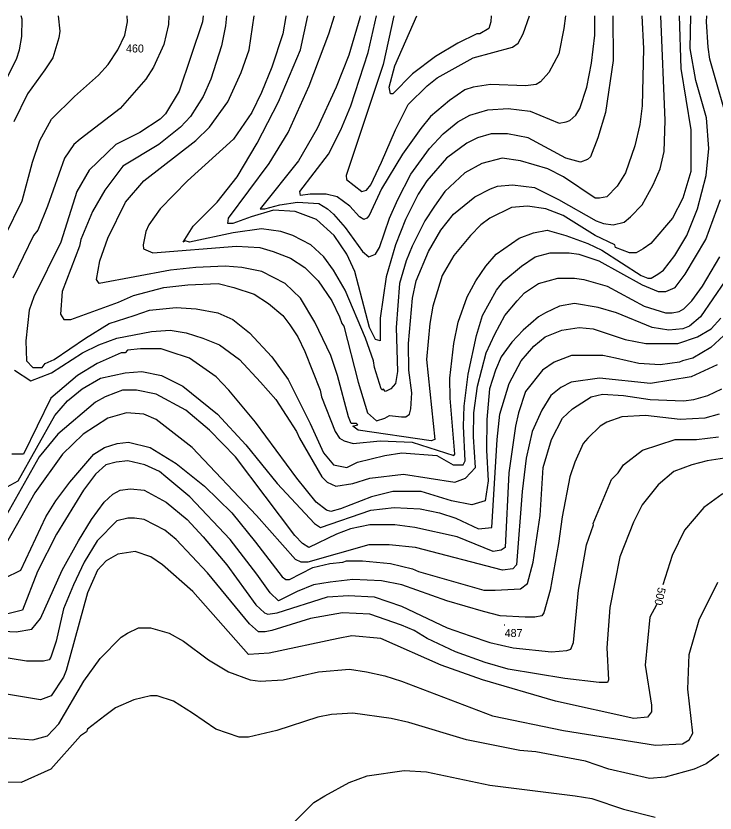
# Model space of a CAD drawing. Extents: x -510989 to -501240, y -1184665 to -1176098.
# Drawn here: x -508965 to -508441, y -1177063 to -1176466 of the extents above; entities that cross this region are included whole.
import ezdxf

# ---------------------------------------------------------------- set-up
doc = ezdxf.new("R2010")
doc.units = 0
for name, color, linetype in [('vrstevnice_01', 7, 'Continuous'), ('vrstevnice_02', 7, 'Continuous'), ('vrstevnice_04', 7, 'Continuous'), ('vrstevnice_05', 7, 'Continuous')]:
    doc.layers.add(name, color=color, linetype=linetype)

msp = doc.modelspace()

# ---------------------------------------------------------------- linework, layer by layer
at = {"layer": 'vrstevnice_01'}
for points in [[(-508983.19, -1176534), (-508964.59, -1176498), (-508962.41, -1176491), (-508960.81, -1176481), (-508960.5, -1176468), (-508961.13, -1176465.53)], [(-508973.09, -1176630), (-508960.5, -1176604), (-508952.81, -1176575), (-508947.31, -1176559), (-508938.59, -1176543), (-508921.31, -1176526), (-508903.31, -1176510), (-508896.09, -1176502), (-508888.81, -1176491), (-508883.5, -1176480), (-508881.41, -1176470), (-508881.68, -1176465.53)], [(-508824.72, -1176465.53), (-508825.31, -1176470), (-508842.69, -1176522), (-508853, -1176539), (-508856.91, -1176543), (-508872.31, -1176553), (-508890.31, -1176562), (-508910.19, -1176581), (-508919.5, -1176597), (-508931.5, -1176635), (-508951.69, -1176676), (-508955.31, -1176686), (-508957.69, -1176709), (-508957.09, -1176724), (-508952.41, -1176729), (-508945.5, -1176729), (-508943.31, -1176726), (-508936.59, -1176723), (-508913, -1176707), (-508895.31, -1176696), (-508876.59, -1176690), (-508865.09, -1176686), (-508844.91, -1176684), (-508829.91, -1176685), (-508813.81, -1176688), (-508802.59, -1176693), (-508790, -1176703), (-508773.41, -1176721), (-508761, -1176738), (-508744.5, -1176771), (-508734.59, -1176793), (-508727, -1176802), (-508717.09, -1176804), (-508709.09, -1176800), (-508688.5, -1176795), (-508675.81, -1176793), (-508649.5, -1176795), (-508637.5, -1176802), (-508630, -1176802), (-508628.5, -1176799), (-508629.69, -1176773), (-508629.09, -1176758), (-508626.19, -1176734), (-508619.81, -1176705), (-508615.31, -1176690), (-508605, -1176671), (-508599.31, -1176664), (-508586.19, -1176653), (-508575.91, -1176646), (-508564.59, -1176643), (-508550.31, -1176643), (-508543.09, -1176644), (-508528.19, -1176649), (-508495.81, -1176667), (-508483.81, -1176672), (-508477.91, -1176672), (-508471.09, -1176669), (-508463.41, -1176659), (-508448, -1176633), (-508437.09, -1176603)], [(-508467.96, -1176465.53), (-508466.81, -1176505), (-508459.31, -1176551), (-508459.19, -1176582), (-508465.31, -1176602), (-508473, -1176617), (-508489.19, -1176636), (-508494.91, -1176640), (-508500.19, -1176643), (-508505.31, -1176643), (-508515.59, -1176639), (-508516.31, -1176637), (-508530.81, -1176630), (-508554.81, -1176615), (-508567.91, -1176610), (-508581.59, -1176608), (-508593.59, -1176609), (-508609.81, -1176617), (-508616.59, -1176622), (-508624.41, -1176630), (-508636.91, -1176645), (-508645.59, -1176660), (-508652.5, -1176683), (-508654.91, -1176696), (-508657.31, -1176723), (-508651, -1176783), (-508653.91, -1176784), (-508708.69, -1176776), (-508712.5, -1176773), (-508708.91, -1176772), (-508709.81, -1176771), (-508713.81, -1176771), (-508715.91, -1176766), (-508724.09, -1176735), (-508729, -1176720), (-508741.09, -1176695), (-508751.81, -1176677), (-508763.41, -1176666), (-508780.91, -1176657), (-508795.81, -1176654), (-508808.19, -1176653), (-508830.31, -1176654), (-508849.19, -1176656), (-508902.69, -1176666), (-508904.81, -1176663), (-508902.19, -1176649), (-508896.31, -1176632), (-508883.09, -1176605), (-508869.31, -1176589), (-508830.19, -1176559), (-508820, -1176549), (-508806.41, -1176530), (-508796.31, -1176508), (-508790.31, -1176491), (-508786.45, -1176465.53)], [(-508495.92, -1176465.53), (-508494.69, -1176490), (-508495.81, -1176533), (-508497.5, -1176547), (-508501.31, -1176563), (-508508.09, -1176583), (-508514.41, -1176593), (-508522.31, -1176601), (-508527.59, -1176602), (-508530.81, -1176602), (-508554.59, -1176586), (-508566.31, -1176580), (-508586.81, -1176574), (-508600.69, -1176572), (-508616, -1176576), (-508628.59, -1176583), (-508643.59, -1176597), (-508651.31, -1176608), (-508658.69, -1176619), (-508668.19, -1176638), (-508672.5, -1176649), (-508677.59, -1176666), (-508680.19, -1176699), (-508679, -1176732), (-508680.59, -1176741), (-508684.19, -1176745), (-508688, -1176747), (-508689.81, -1176745), (-508690.41, -1176746), (-508691.31, -1176745), (-508696.41, -1176729), (-508697.19, -1176724), (-508703, -1176707), (-508718.41, -1176671), (-508727, -1176656), (-508734.31, -1176646), (-508744, -1176637), (-508757.59, -1176630), (-508766.5, -1176627), (-508781.09, -1176625), (-508802.41, -1176628), (-508835.09, -1176635), (-508838.31, -1176634), (-508839.69, -1176635), (-508832.31, -1176623), (-508814.19, -1176605), (-508799.41, -1176586), (-508784.31, -1176561), (-508768.19, -1176530), (-508751.81, -1176491), (-508746.28, -1176465.53)], [(-508707.15, -1176465.53), (-508707.41, -1176467), (-508715.5, -1176495), (-508725.09, -1176519), (-508739.31, -1176550), (-508753.41, -1176574), (-508782, -1176610), (-508778.59, -1176610), (-508767.41, -1176607), (-508754, -1176605), (-508738, -1176606), (-508731.69, -1176610), (-508727.19, -1176614), (-508718.31, -1176624), (-508705.41, -1176642), (-508700.59, -1176646), (-508695.69, -1176644), (-508692.5, -1176639), (-508685.09, -1176617), (-508678.81, -1176603)], [(-508681.76, -1176465.53), (-508689.81, -1176502), (-508717.59, -1176585), (-508717.31, -1176588), (-508705.91, -1176597), (-508702.31, -1176596), (-508699.09, -1176592), (-508691, -1176575), (-508680.69, -1176551), (-508671.19, -1176532), (-508656.81, -1176518), (-508649.31, -1176512), (-508622.31, -1176497), (-508592.81, -1176489), (-508588.69, -1176486), (-508584.81, -1176479), (-508580.21, -1176465.53)], [(-508678.81, -1176603), (-508669.09, -1176584), (-508655.19, -1176565), (-508644.81, -1176554), (-508633.81, -1176545), (-508624.91, -1176540), (-508611.31, -1176536), (-508596.09, -1176535), (-508579.69, -1176537), (-508557.81, -1176546), (-508552.59, -1176545), (-508550, -1176544), (-508545.31, -1176540), (-508542.31, -1176535), (-508537.09, -1176519), (-508533.59, -1176501), (-508531.09, -1176480), (-508531.09, -1176465.53)], [(-508395.61, -1176465.53), (-508400.91, -1176477), (-508403.41, -1176488), (-508406.81, -1176497), (-508408.31, -1176514), (-508406.41, -1176546), (-508407.31, -1176573), (-508410.09, -1176594), (-508416, -1176620), (-508423.91, -1176644), (-508433.41, -1176664), (-508452.09, -1176691), (-508460.19, -1176698), (-508465.31, -1176700), (-508475.81, -1176701), (-508488.31, -1176699), (-508514.91, -1176688)], [(-508429.19, -1176553), (-508445, -1176498), (-508446.31, -1176489), (-508447.5, -1176470), (-508447.11, -1176465.53)], [(-508089.09, -1176555.06), (-508089.31, -1176555), (-508105.91, -1176553), (-508130, -1176555), (-508157.09, -1176562), (-508201.81, -1176584), (-508244.19, -1176608), (-508272.91, -1176630), (-508284.81, -1176642), (-508292.91, -1176653), (-508306.69, -1176679), (-508333.69, -1176738), (-508345.41, -1176760), (-508364.81, -1176783), (-508386, -1176797), (-508435.81, -1176824), (-508449.5, -1176834), (-508464.09, -1176851), (-508473.09, -1176870), (-508480.13, -1176891.88)], [(-508514.91, -1176688), (-508528.69, -1176684), (-508546.5, -1176681), (-508557.59, -1176683), (-508568.19, -1176688), (-508573.5, -1176691), (-508584.81, -1176701), (-508593.5, -1176710), (-508601.31, -1176721), (-508605.69, -1176731), (-508610.09, -1176745), (-508612.09, -1176768), (-508612.41, -1176791), (-508611.09, -1176814), (-508613.41, -1176829), (-508623.31, -1176832), (-508638.59, -1176829), (-508661.31, -1176822), (-508682.59, -1176822), (-508698.5, -1176826), (-508721.91, -1176835), (-508729, -1176837), (-508732.31, -1176836), (-508740, -1176830), (-508754.59, -1176812), (-508785.59, -1176770), (-508805.5, -1176746), (-508815, -1176736), (-508835.09, -1176722), (-508850.31, -1176717), (-508856.31, -1176715), (-508871.81, -1176715), (-508881.59, -1176716), (-508883.19, -1176718), (-508886.31, -1176718), (-508904.31, -1176726), (-508919.09, -1176735), (-508939, -1176752), (-508959.41, -1176794), (-508968.09, -1176794)], [(-508431.31, -1176702), (-508444.19, -1176714), (-508457.81, -1176722), (-508465.59, -1176724), (-508467.69, -1176725), (-508482.31, -1176727), (-508498.09, -1176726), (-508515.59, -1176722), (-508525.19, -1176720), (-508541.19, -1176720), (-508548.59, -1176720), (-508561.59, -1176725), (-508570.31, -1176731), (-508583.19, -1176747), (-508588.5, -1176763), (-508590.69, -1176773), (-508595.69, -1176808), (-508598.41, -1176864), (-508601.41, -1176866), (-508607.41, -1176867), (-508634.5, -1176856), (-508666, -1176849), (-508681.09, -1176847)], [(-508681.09, -1176847), (-508699.81, -1176847), (-508714.31, -1176850), (-508724.81, -1176854), (-508745.59, -1176864), (-508750.31, -1176861), (-508756.09, -1176855), (-508800.5, -1176796), (-508819.91, -1176776), (-508837.81, -1176761), (-508859.91, -1176749), (-508874.69, -1176746), (-508885.31, -1176746), (-508890.41, -1176748), (-508898.31, -1176751), (-508905.5, -1176755), (-508933.81, -1176779), (-508947.81, -1176796), (-508977.09, -1176848)], [(-508942.59, -1176841), (-508935.31, -1176829), (-508924.81, -1176815), (-508906.81, -1176794), (-508898.69, -1176789), (-508889.31, -1176786), (-508880.81, -1176785), (-508864.5, -1176789), (-508845, -1176801), (-508823.81, -1176818), (-508803.41, -1176838), (-508785.5, -1176860), (-508765.5, -1176886), (-508762.91, -1176888), (-508760, -1176888), (-508742.5, -1176879), (-508729.81, -1176876), (-508720.09, -1176875), (-508717.31, -1176874), (-508705.31, -1176874), (-508684.31, -1176876), (-508667.81, -1176880), (-508663.41, -1176882), (-508614.31, -1176896), (-508605.81, -1176896), (-508586.91, -1176895), (-508581.69, -1176891), (-508577.31, -1176875), (-508572.19, -1176840), (-508569.81, -1176804), (-508563.59, -1176783), (-508555.5, -1176767), (-508548, -1176760), (-508533.81, -1176751), (-508525.5, -1176749), (-508509.81, -1176750), (-508489.81, -1176753), (-508464.69, -1176754), (-508457, -1176753), (-508446.59, -1176750), (-508436, -1176745)], [(-508776.19, -1176914), (-508769.41, -1176913), (-508731.5, -1176901), (-508715.91, -1176900), (-508696.5, -1176901), (-508676.19, -1176908), (-508641.81, -1176924), (-508624.59, -1176930), (-508609.81, -1176935), (-508592.41, -1176939), (-508563.59, -1176942), (-508552.09, -1176941), (-508549.09, -1176940), (-508547.09, -1176935), (-508543.41, -1176896), (-508537.31, -1176862), (-508532.19, -1176847), (-508532.31, -1176846), (-508518.69, -1176813), (-508513.69, -1176808), (-508509.59, -1176802), (-508495.5, -1176791), (-508471, -1176783), (-508455, -1176783), (-508438.5, -1176781)], [(-508984.31, -1176926), (-508964.91, -1176927), (-508953.09, -1176925), (-508946.69, -1176917), (-508930.5, -1176881), (-508918.31, -1176859), (-508908.59, -1176843), (-508899, -1176830), (-508892.41, -1176824), (-508887.09, -1176821), (-508879.31, -1176820), (-508868.91, -1176821), (-508852.41, -1176830), (-508836.81, -1176843), (-508824.69, -1176856), (-508807.09, -1176877), (-508785.41, -1176907), (-508778.81, -1176913), (-508776.19, -1176914)], [(-508973.69, -1176887), (-508961.5, -1176881), (-508942.59, -1176841)], [(-508484.78, -1176906.3), (-508485, -1176907), (-508489.91, -1176916), (-508493.41, -1176952), (-508488.69, -1176982), (-508488.81, -1176987), (-508491.81, -1176991), (-508502, -1176992), (-508560.59, -1176979), (-508615.31, -1176963), (-508646.41, -1176952), (-508691.59, -1176932), (-508713.41, -1176930), (-508723.5, -1176932), (-508775.41, -1176943), (-508790.69, -1176944), (-508832.59, -1176897), (-508855.19, -1176877), (-508863.91, -1176871), (-508875.69, -1176867), (-508888.69, -1176869), (-508897.59, -1176874), (-508904.09, -1176881), (-508911.41, -1176898), (-508927.5, -1176956), (-508929.5, -1176961), (-508938.81, -1176975), (-508946.59, -1176978), (-508983, -1176972)], [(-508438.31, -1177019), (-508447.69, -1177026), (-508456.81, -1177030), (-508478.5, -1177036), (-508490.09, -1177037), (-508520.81, -1177030), (-508538.09, -1177024), (-508575.5, -1177017), (-508587.31, -1177016), (-508627.5, -1177008), (-508670.69, -1176995), (-508683.81, -1176992), (-508712.59, -1176988), (-508728.5, -1176989), (-508738.81, -1176991), (-508769.59, -1177001), (-508790.91, -1177006), (-508797.91, -1177006), (-508815.31, -1177000), (-508832.69, -1176988), (-508847.09, -1176979), (-508859.31, -1176975), (-508864.31, -1176975), (-508876.81, -1176978), (-508890.5, -1176984), (-508898.59, -1176990), (-508911.41, -1177000), (-508912.31, -1177002), (-508916.69, -1177005), (-508939.09, -1177030), (-508961.31, -1177040), (-509002, -1177039)]]:
    msp.add_lwpolyline(points, dxfattribs=at)
at = {"layer": 'vrstevnice_02'}
for points in [[(-508850.55, -1176465.53), (-508850.81, -1176472), (-508854.19, -1176487), (-508861.91, -1176504), (-508867.81, -1176513), (-508886.91, -1176535), (-508917.09, -1176558), (-508921.81, -1176562), (-508928.81, -1176572), (-508941.5, -1176608), (-508948.81, -1176626), (-508952, -1176630), (-508967.5, -1176662)], [(-508933.4, -1176465.53), (-508932.19, -1176477), (-508932.91, -1176482), (-508937.5, -1176497), (-508943.5, -1176506), (-508956.41, -1176524), (-508966.69, -1176545)], [(-508807.22, -1176465.53), (-508808.09, -1176473), (-508811.09, -1176488), (-508819.09, -1176513), (-508824.69, -1176526), (-508834.31, -1176541), (-508841.81, -1176549), (-508858.09, -1176562), (-508884.91, -1176578), (-508898.41, -1176596), (-508907.81, -1176612), (-508916.41, -1176633), (-508917.59, -1176638), (-508930.41, -1176672), (-508931.69, -1176689), (-508929.31, -1176693), (-508924, -1176693), (-508888.19, -1176680), (-508877, -1176675), (-508854.19, -1176669), (-508836.31, -1176667), (-508813.59, -1176666), (-508801.81, -1176669), (-508786.59, -1176674), (-508775.81, -1176681), (-508765.09, -1176690), (-508759.81, -1176697), (-508753.91, -1176706), (-508748.59, -1176717), (-508737.19, -1176746), (-508736.19, -1176751), (-508725.81, -1176777), (-508722.69, -1176782), (-508719, -1176784), (-508712.31, -1176786), (-508692.09, -1176784), (-508668, -1176785), (-508636.81, -1176795), (-508636.19, -1176794), (-508639.69, -1176752), (-508639.81, -1176737), (-508637, -1176711), (-508633.59, -1176695), (-508627, -1176676), (-508620.5, -1176664), (-508612.81, -1176653), (-508605.09, -1176644), (-508587.81, -1176632), (-508577.19, -1176628), (-508566.91, -1176626), (-508552.81, -1176630), (-508536.5, -1176636), (-508526, -1176641), (-508496.41, -1176660), (-508491.5, -1176662), (-508488.91, -1176662), (-508483.91, -1176659), (-508479.81, -1176656), (-508471.19, -1176645), (-508462.31, -1176630), (-508454.19, -1176610), (-508447.69, -1176585), (-508445.81, -1176565), (-508447.41, -1176542), (-508455.5, -1176514), (-508459.69, -1176490), (-508459.15, -1176465.53)], [(-508762.77, -1176465.53), (-508762.81, -1176466), (-508765.09, -1176479), (-508773.19, -1176504), (-508781.09, -1176523), (-508788.19, -1176538), (-508802, -1176558), (-508836.41, -1176589), (-508856.91, -1176610), (-508865.5, -1176622), (-508867.81, -1176627), (-508869.69, -1176637), (-508869.5, -1176640), (-508862.5, -1176643), (-508799.91, -1176638), (-508782.31, -1176639), (-508772.31, -1176642), (-508759.19, -1176647), (-508748.69, -1176654), (-508738.59, -1176664), (-508728.41, -1176679), (-508722.5, -1176691), (-508720.91, -1176696), (-508719.31, -1176698), (-508708.5, -1176740), (-508701.5, -1176763), (-508694.81, -1176769), (-508688.59, -1176767), (-508685.19, -1176765), (-508676.09, -1176766), (-508672.81, -1176766), (-508670.19, -1176764), (-508669.09, -1176760), (-508668.41, -1176748), (-508670.69, -1176731), (-508670.91, -1176711), (-508667.91, -1176677), (-508665, -1176664), (-508655.91, -1176642), (-508646.59, -1176626), (-508637.19, -1176614), (-508621.09, -1176601), (-508609.31, -1176595), (-508604.09, -1176593), (-508592.91, -1176592), (-508576.31, -1176594), (-508558.31, -1176603), (-508530.09, -1176619), (-508524.69, -1176621), (-508517.41, -1176622), (-508509.31, -1176620), (-508504.41, -1176616), (-508495.69, -1176607), (-508487.41, -1176592)], [(-508517.74, -1176465.53), (-508517.5, -1176499), (-508523.09, -1176538), (-508528.81, -1176557), (-508534.31, -1176571), (-508536.59, -1176573), (-508541.81, -1176575), (-508552.91, -1176572), (-508581.09, -1176557), (-508596.59, -1176554), (-508608.81, -1176554), (-508619.19, -1176557), (-508627.09, -1176561), (-508642.31, -1176572), (-508657.09, -1176589), (-508663.5, -1176599), (-508673.09, -1176618), (-508680.59, -1176637), (-508687.69, -1176661), (-508692.19, -1176692), (-508692.09, -1176709), (-508695.59, -1176708), (-508700.09, -1176699), (-508711.19, -1176657), (-508717, -1176644), (-508726.5, -1176630), (-508739.81, -1176618), (-508755.81, -1176612), (-508772, -1176611), (-508788.81, -1176616), (-508802.5, -1176621), (-508806.31, -1176621), (-508805.81, -1176617), (-508775.31, -1176576), (-508761.09, -1176553), (-508745.31, -1176518), (-508730.5, -1176479), (-508726.26, -1176465.53)], [(-508553.08, -1176465.53), (-508554.31, -1176475), (-508558.19, -1176494), (-508565.59, -1176508), (-508572, -1176515), (-508575.19, -1176517), (-508583.19, -1176518), (-508609.41, -1176517), (-508622.41, -1176519), (-508628.69, -1176521), (-508640.19, -1176529), (-508654.41, -1176541), (-508661.59, -1176550), (-508675.31, -1176569), (-508691.09, -1176595), (-508700.31, -1176615), (-508702.19, -1176617), (-508704.31, -1176618), (-508707.5, -1176616), (-508714.81, -1176608), (-508724.31, -1176601), (-508732.69, -1176599), (-508744.69, -1176599), (-508751.91, -1176600), (-508752.31, -1176597), (-508730.81, -1176569), (-508721.5, -1176551), (-508714.19, -1176533), (-508701.19, -1176493), (-508694.94, -1176465.53)], [(-508608.93, -1176465.53), (-508609.09, -1176470), (-508610.59, -1176475), (-508617.31, -1176479), (-508619.69, -1176479), (-508633.81, -1176486), (-508650.5, -1176496), (-508667.91, -1176509), (-508682.5, -1176524), (-508684.41, -1176524), (-508685.31, -1176519), (-508681.09, -1176503), (-508664.49, -1176465.53)], [(-508487.41, -1176592), (-508482.19, -1176580), (-508479.19, -1176567), (-508478.5, -1176544), (-508481.59, -1176465.53)], [(-508966.09, -1176731), (-508954, -1176739), (-508938.59, -1176733), (-508915.19, -1176718), (-508902.91, -1176712), (-508889.59, -1176707), (-508863.59, -1176702), (-508849.59, -1176701), (-508837.5, -1176703), (-508825.09, -1176707), (-508812.5, -1176712), (-508797.5, -1176723), (-508781.81, -1176740), (-508770.19, -1176753), (-508754.69, -1176777), (-508752.59, -1176782), (-508735.91, -1176811), (-508731.81, -1176815), (-508725.31, -1176818), (-508712.5, -1176816), (-508699.81, -1176812), (-508674.5, -1176809), (-508636.19, -1176815), (-508628.19, -1176812), (-508620.69, -1176804), (-508622.19, -1176781), (-508622, -1176763), (-508619.19, -1176743), (-508612.69, -1176718), (-508606.19, -1176704), (-508598.69, -1176690), (-508589.41, -1176679), (-508584, -1176673), (-508573.31, -1176666), (-508559, -1176662), (-508546.31, -1176662), (-508539.31, -1176663), (-508522, -1176668), (-508494.09, -1176683), (-508478.09, -1176688), (-508473.09, -1176688), (-508467.91, -1176687), (-508464.41, -1176685), (-508458.59, -1176679), (-508450.5, -1176668), (-508437.59, -1176646)], [(-508980.31, -1176823), (-508963.41, -1176814), (-508936.09, -1176765), (-508926.5, -1176754), (-508915.59, -1176745), (-508901.69, -1176737), (-508883.31, -1176733), (-508870.81, -1176732), (-508856.09, -1176735), (-508839.91, -1176743), (-508814, -1176764), (-508792.81, -1176787), (-508769.19, -1176816), (-508741.41, -1176846), (-508736.81, -1176849), (-508699.09, -1176836), (-508681.69, -1176834), (-508662, -1176835), (-508647.5, -1176838), (-508635.41, -1176842), (-508618.5, -1176850), (-508608.5, -1176849), (-508604.31, -1176783), (-508602.41, -1176764), (-508595.41, -1176741), (-508586.31, -1176724), (-508576.81, -1176713), (-508568.5, -1176706), (-508555.91, -1176701), (-508543, -1176699), (-508532.5, -1176700), (-508508.5, -1176708), (-508493, -1176711), (-508468.91, -1176711), (-508454.19, -1176706), (-508443.91, -1176700), (-508436.81, -1176692)], [(-508439.59, -1176727), (-508459, -1176736), (-508489.5, -1176741), (-508527.59, -1176737), (-508548.81, -1176740), (-508556.69, -1176744), (-508564.09, -1176750), (-508570.91, -1176761), (-508578.09, -1176777), (-508582.59, -1176797), (-508585.59, -1176822), (-508589.81, -1176877), (-508592.59, -1176880), (-508600.31, -1176881), (-508665.69, -1176864), (-508685.41, -1176862), (-508700.69, -1176862), (-508746.31, -1176875), (-508751.31, -1176875), (-508755.5, -1176873), (-508784.91, -1176840), (-508832.91, -1176789), (-508859.91, -1176768), (-508869.31, -1176764), (-508882.31, -1176763), (-508896.31, -1176767), (-508914.69, -1176779), (-508930.31, -1176794), (-508951, -1176823), (-508972.41, -1176861)], [(-508437.91, -1176764), (-508448.81, -1176767), (-508467.19, -1176768), (-508493.31, -1176765), (-508511, -1176766), (-508522.31, -1176770), (-508527.31, -1176773), (-508536.5, -1176782), (-508539.91, -1176786), (-508546.19, -1176800), (-508549.81, -1176811), (-508555.69, -1176841), (-508558.31, -1176861), (-508564.69, -1176896), (-508569.41, -1176913), (-508571, -1176915), (-508576.19, -1176916), (-508583.5, -1176916), (-508602.09, -1176915), (-508614.59, -1176912), (-508642, -1176904), (-508675.81, -1176892), (-508691.19, -1176889), (-508712.5, -1176888), (-508729.59, -1176890), (-508742, -1176892), (-508754.31, -1176897), (-508768.41, -1176904), (-508774.59, -1176898), (-508784.5, -1176884), (-508804.59, -1176858), (-508834.81, -1176826), (-508852.69, -1176811), (-508857.41, -1176807), (-508868.59, -1176802), (-508881.31, -1176799), (-508890, -1176800), (-508897.81, -1176802), (-508905.5, -1176809), (-508914.5, -1176821), (-508934.69, -1176854), (-508949, -1176882), (-508960.19, -1176911), (-508972.19, -1176914)], [(-508427.59, -1176796), (-508446.91, -1176799), (-508458.41, -1176802), (-508471.91, -1176807), (-508483.81, -1176817), (-508495.59, -1176832), (-508502.31, -1176845), (-508512.41, -1176871), (-508520, -1176909), (-508522.09, -1176939), (-508520.91, -1176963), (-508521.81, -1176965), (-508528, -1176965), (-508553.59, -1176962), (-508596.09, -1176955), (-508613.41, -1176950), (-508635.69, -1176942), (-508656.91, -1176932), (-508666.59, -1176926), (-508676.19, -1176922), (-508699.91, -1176914), (-508720.31, -1176913), (-508744.41, -1176917), (-508773.19, -1176926), (-508778.31, -1176927), (-508783.31, -1176927), (-508790, -1176921), (-508821.59, -1176883), (-508845, -1176858), (-508853.59, -1176851), (-508868.91, -1176843), (-508876.19, -1176842), (-508881.31, -1176842), (-508889.41, -1176844), (-508904.31, -1176859), (-508914, -1176875), (-508922.09, -1176892), (-508929.5, -1176910), (-508934.91, -1176934), (-508939.09, -1176946), (-508940.31, -1176948), (-508944.5, -1176949), (-508957.09, -1176949), (-508988.09, -1176944)], [(-508977.59, -1177006), (-508952.5, -1177008), (-508941.59, -1177005), (-508933, -1176996), (-508914.31, -1176964), (-508902.09, -1176947), (-508886.31, -1176931), (-508881.41, -1176928), (-508873.19, -1176924), (-508864.31, -1176924), (-508850.31, -1176928), (-508839.59, -1176934), (-508820.81, -1176948), (-508805.91, -1176957), (-508789.59, -1176963), (-508782, -1176964), (-508764.81, -1176963), (-508738.31, -1176957), (-508715, -1176955), (-508702.31, -1176957), (-508688.59, -1176960), (-508676.09, -1176964), (-508607.91, -1176990), (-508554.59, -1177001), (-508485.81, -1177012), (-508465.59, -1177011), (-508460.5, -1177008), (-508457.81, -1177003), (-508461.59, -1176970), (-508460.41, -1176944), (-508452.91, -1176918), (-508439.09, -1176890)], [(-508755.69, -1177069), (-508741.81, -1177055), (-508733.69, -1177050), (-508715.31, -1177040), (-508701.91, -1177035), (-508674, -1177031), (-508657.31, -1177032), (-508609.91, -1177042), (-508546, -1177050), (-508533.31, -1177052), (-508509.69, -1177060), (-508486, -1177066)]]:
    msp.add_lwpolyline(points, dxfattribs=at)

# ---------------------------------------------------------------- texts
at = {"layer": 'vrstevnice_04'}
msp.add_text('500', height=6, rotation=257.79262, dxfattribs=at).set_placement((-508483.78, -1176893.36))
at = {"layer": 'vrstevnice_05'}
for s, p in [('460', (-508882.62, -1176492.92)), ('.', (-508893.89, -1176497.33)), ('.', (-508600.03, -1176922.47)), ('487', (-508598.78, -1176931.02))]:
    msp.add_text(s, height=6, dxfattribs=at).set_placement(p)

doc.saveas('drawing.dxf')
